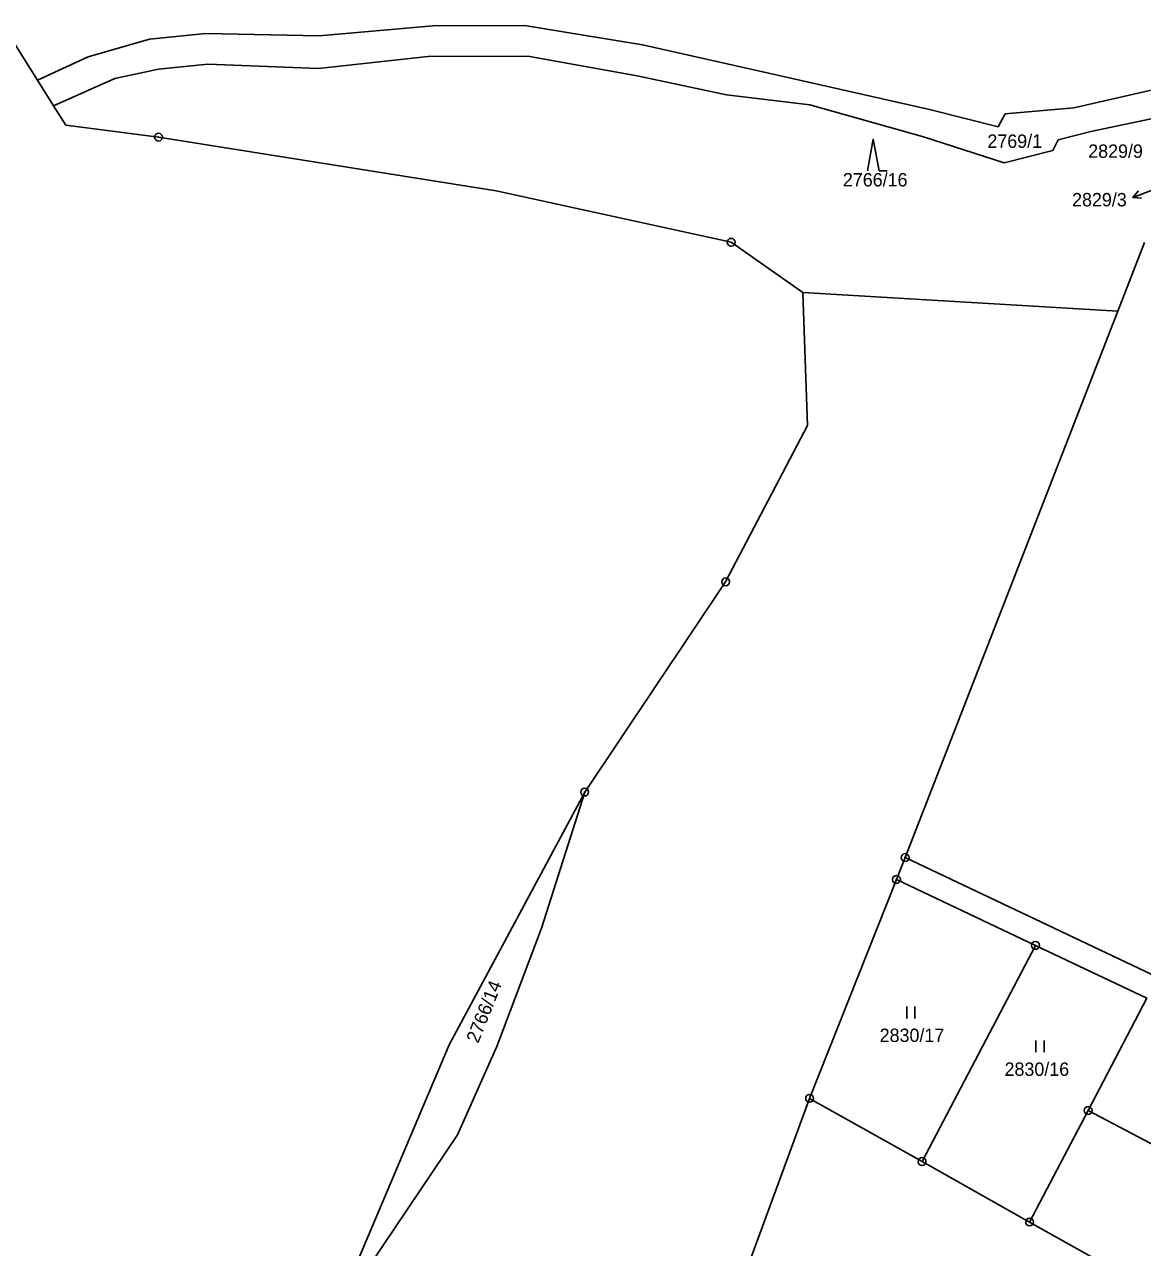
# Model space of a CAD drawing. Extents: x -736345 to -729997, y -1130177 to -1122501.
# Drawn here: x -735169.9 to -735027.7, y -1123344.3 to -1123188.8 of the extents above; entities that cross this region are included whole.
import ezdxf

# ---------------------------------------------------------------- set-up
doc = ezdxf.new("R2010")
doc.units = 0
for name, color, linetype in [('Vrstva 1', 7, 'Continuous'), ('Vrstva 13', 7, 'Continuous'), ('Vrstva 16', 7, 'Continuous'), ('Vrstva 18', 7, 'Continuous'), ('Vrstva 25', 7, 'Continuous')]:
    doc.layers.add(name, color=color, linetype=linetype)

msp = doc.modelspace()

# ---------------------------------------------------------------- linework, layer by layer
at = {"layer": 'Vrstva 1'}
for points in [[(-735153.99, -1123190.6), (-735146.8, -1123189.9)], [(-735146.8, -1123189.9), (-735132.4, -1123190.2)], [(-735132.4, -1123190.2), (-735117.96, -1123188.92)], [(-735117.96, -1123188.92), (-735106.28, -1123188.87)], [(-735106.28, -1123188.87), (-735091.26, -1123191.33)], [(-735161.8, -1123192.87), (-735153.99, -1123190.6)], [(-735091.26, -1123191.33), (-735075.02, -1123195)], [(-735161.8, -1123192.87), (-735168.23, -1123195.83)], [(-735132.48, -1123194.36), (-735118.57, -1123192.82)], [(-735118.57, -1123192.82), (-735105.86, -1123192.8)], [(-735105.86, -1123192.8), (-735091.94, -1123195.3)], [(-735158.4, -1123195.64), (-735152.83, -1123194.45)], [(-735152.83, -1123194.45), (-735146.56, -1123193.79)], [(-735132.48, -1123194.36), (-735146.56, -1123193.79)], [(-735075.02, -1123195), (-735054.77, -1123199.57)], [(-735158.4, -1123195.64), (-735166.18, -1123199.09)], [(-735091.94, -1123195.3), (-735080.58, -1123197.71)], [(-735069.98, -1123198.97), (-735080.58, -1123197.71)], [(-735036.43, -1123199.37), (-735026.21, -1123197)], [(-735055.53, -1123203.03), (-735069.98, -1123198.97)], [(-735054.77, -1123199.57), (-735046.06, -1123201.77)], [(-735045.13, -1123200.12), (-735036.43, -1123199.37)], [(-735046.06, -1123201.77), (-735045.13, -1123200.12)], [(-735034.24, -1123202.35), (-735025.76, -1123200.57)], [(-735038.41, -1123203.43), (-735034.24, -1123202.35)], [(-735055.53, -1123203.03), (-735045.28, -1123206.34)], [(-735039.08, -1123204.78), (-735038.41, -1123203.43)], [(-735045.28, -1123206.34), (-735039.08, -1123204.78)], [(-735030.8, -1123225.2), (-735027.41, -1123216.49)], [(-735030.8, -1123225.2), (-735070.89, -1123222.82)], [(-735057.87, -1123294.69), (-735030.8, -1123225.2)], [(-735104.14, -1123303.69), (-735098.63, -1123286.36)], [(-735058.98, -1123297.48), (-735057.87, -1123294.69)], [(-735057.87, -1123294.69), (-735014.95, -1123315.02)], [(-735070.02, -1123325.31), (-735058.98, -1123297.48)], [(-735058.98, -1123297.48), (-735041.3, -1123305.86)], [(-735109.81, -1123318.73), (-735104.14, -1123303.69)], [(-735055.72, -1123333.35), (-735041.3, -1123305.86)], [(-735041.3, -1123305.86), (-735027.11, -1123312.58)], [(-735027.11, -1123312.58), (-735034.6, -1123326.85)], [(-735114.79, -1123329.96), (-735109.81, -1123318.73)], [(-735070.02, -1123325.31), (-735077.82, -1123346.55)], [(-735055.72, -1123333.35), (-735070.02, -1123325.31)], [(-735034.6, -1123326.85), (-735042.04, -1123341.04)], [(-735034.6, -1123326.85), (-735008.11, -1123340.81)], [(-735130.73, -1123353.64), (-735114.79, -1123329.96)], [(-735042.04, -1123341.04), (-735055.72, -1123333.35)], [(-735032.45, -1123346.43), (-735042.04, -1123341.04)]]:
    msp.add_lwpolyline(points, dxfattribs=at)
at = {"layer": 'Vrstva 13'}
for points in [[(-735172.68, -1123188.75), (-735168.23, -1123195.83)], [(-735168.23, -1123195.83), (-735166.18, -1123199.09)], [(-735166.18, -1123199.09), (-735164.62, -1123201.56)], [(-735164.62, -1123201.56), (-735152.83, -1123203.08)], [(-735152.83, -1123203.08), (-735109.87, -1123209.92)], [(-735109.87, -1123209.92), (-735080, -1123216.45)], [(-735080, -1123216.45), (-735070.89, -1123222.82)], [(-735070.89, -1123222.82), (-735070.28, -1123239.75)], [(-735070.28, -1123239.75), (-735080.7, -1123259.63)], [(-735080.7, -1123259.63), (-735098.63, -1123286.36)], [(-735098.63, -1123286.36), (-735115.88, -1123318.5)], [(-735115.88, -1123318.5), (-735130.73, -1123353.64)]]:
    msp.add_lwpolyline(points, dxfattribs=at)
at = {"layer": 'Vrstva 25'}
for points in [[(-735062.67, -1123207.35), (-735061.92, -1123203.35), (-735061.17, -1123207.35), (-735060.17, -1123207.35)], [(-735026.13, -1123209.68), (-735028.932, -1123210.75)], [(-735027.82, -1123210.86), (-735028.932, -1123210.75), (-735028.176, -1123209.926)], [(-735057.657, -1123315.145), (-735057.657, -1123313.645)], [(-735056.623, -1123315.145), (-735056.623, -1123313.645)], [(-735041.237, -1123319.455), (-735041.237, -1123317.955)], [(-735040.203, -1123319.455), (-735040.203, -1123317.955)]]:
    msp.add_lwpolyline(points, dxfattribs=at)
for centre, radius in [((-735152.83, -1123203.08), 0.5), ((-735152.83, -1123203.08), 0.032), ((-735080, -1123216.45), 0.5), ((-735080, -1123216.45), 0.032), ((-735080.7, -1123259.63), 0.5), ((-735080.7, -1123259.63), 0.032), ((-735098.63, -1123286.36), 0.5), ((-735098.63, -1123286.36), 0.032), ((-735057.87, -1123294.69), 0.5), ((-735057.87, -1123294.69), 0.032), ((-735058.98, -1123297.48), 0.5), ((-735058.98, -1123297.48), 0.032), ((-735041.3, -1123305.86), 0.5), ((-735041.3, -1123305.86), 0.032), ((-735070.02, -1123325.31), 0.5), ((-735070.02, -1123325.31), 0.032), ((-735034.6, -1123326.85), 0.5), ((-735034.6, -1123326.85), 0.032), ((-735055.72, -1123333.35), 0.5), ((-735055.72, -1123333.35), 0.032), ((-735042.04, -1123341.04), 0.5), ((-735042.04, -1123341.04), 0.032)]:
    msp.add_circle(centre, radius, dxfattribs=at)

# ---------------------------------------------------------------- texts
at = {"layer": 'Vrstva 16'}
for s, p in [('2829/9', (-735034.587, -1123205.71)), ('2829/3', (-735036.637, -1123211.88))]:
    msp.add_text(s, height=1.7, dxfattribs=at).set_placement(p)
at = {"layer": 'Vrstva 18'}
for s, p in [('2769/1', (-735047.41, -1123204.44)), ('2766/16', (-735065.79, -1123209.35)), ('2830/17', (-735061.11, -1123318.14)), ('2830/16', (-735045.23, -1123322.45))]:
    msp.add_text(s, height=1.7, dxfattribs=at).set_placement(p)
msp.add_text('2766/14', height=1.7, rotation=68.30054, dxfattribs=at).set_placement((-735112.171, -1123318.401))

doc.saveas('drawing.dxf')
